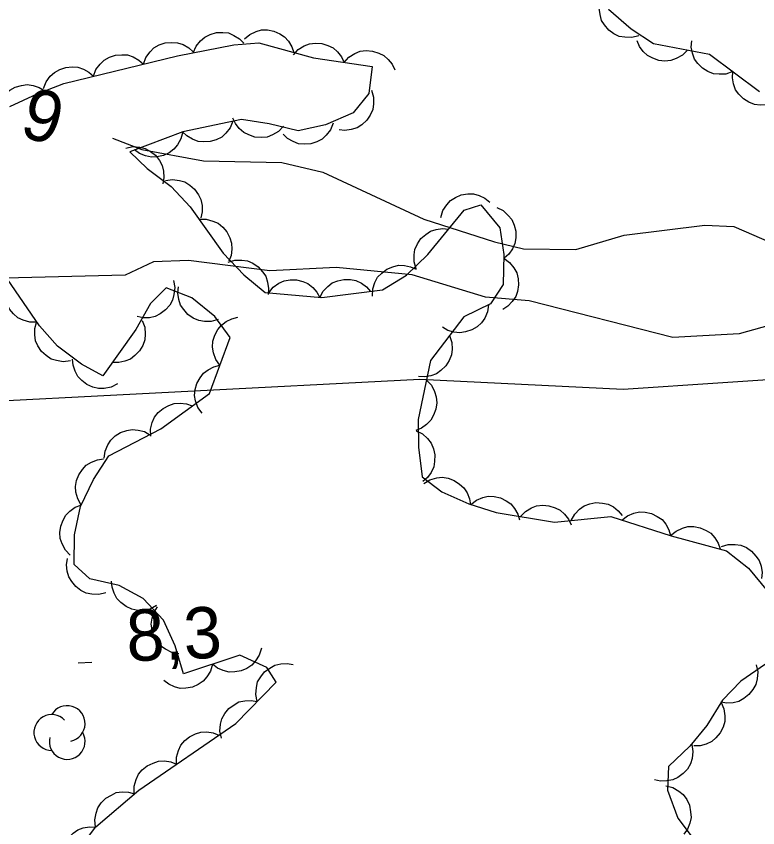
# Model space of a CAD drawing. Extents: x 336540 to 340074, y 5572036 to 5573747.
# Drawn here: x 337766.07 to 337809.42, y 5573446.71 to 5573494.15 of the extents above; entities that cross this region are included whole.
import ezdxf

# ---------------------------------------------------------------- set-up
doc = ezdxf.new("R2010")
doc.units = 0
for name, color, linetype in [('Niveau 2', 7, 'Continuous'), ('Niveau 3', 7, 'Continuous'), ('Niveau 44', 7, 'Continuous')]:
    doc.layers.add(name, color=color, linetype=linetype)

msp = doc.modelspace()

# ---------------------------------------------------------------- linework, layer by layer
at = {"layer": 'Niveau 2'}
for points in [[(337771.7, 5573487.02), (337773.42, 5573486.36), (337777.01, 5573485.7), (337781.59, 5573485.6), (337783.99, 5573485.03), (337789.89, 5573482.28), (337794.03, 5573480.96), (337795.73, 5573480.55), (337798.78, 5573480.52), (337801.61, 5573481.35), (337806.33, 5573481.94), (337808.02, 5573481.86), (337811.84, 5573480.2)], [(337812.18, 5573476.65), (337808.34, 5573475.58), (337804.46, 5573475.38), (337796.05, 5573477.51), (337793.5, 5573477.72), (337789.21, 5573479.03), (337784.77, 5573479.46), (337780.89, 5573479.26), (337776.13, 5573479.88), (337774.1, 5573479.79), (337772.44, 5573479.02), (337759.94, 5573478.7), (337755.69, 5573479), (337751.08, 5573479.78), (337750.03, 5573480.57), (337748.29, 5573481.33), (337738.87, 5573483.56), (337729.9, 5573483.43)], [(337732.03, 5573471.85), (337739.7, 5573473.93), (337743.59, 5573474.12), (337749.03, 5573473.41), (337755.55, 5573471.86), (337760.99, 5573471.46), (337789.67, 5573472.93), (337801.56, 5573472.36), (337813.2, 5573473.13), (337819.89, 5573471.44), (337832.69, 5573469.23), (337838.83, 5573468.35), (337847.86, 5573467.45), (337857.31, 5573467.94)]]:
    msp.add_lwpolyline(points, dxfattribs=at)
at = {"layer": 'Niveau 3'}
msp.add_line((337769.69, 5573456.36), (337770.49, 5573456.4), dxfattribs=at)
at = {"layer": 'Niveau 44'}
for points in [[(337802.47, 5573493.01), (337802.06, 5573492.91), (337801.66, 5573492.92), (337801.33, 5573492.97), (337801.01, 5573493.13), (337800.72, 5573493.34), (337800.47, 5573493.64), (337800.29, 5573493.91), (337800.2, 5573494.25), (337800.15, 5573494.62), (337800.2, 5573494.98)], [(337809.52, 5573489.74), (337806.61, 5573491.92), (337803.32, 5573492.54), (337802.02, 5573493.4), (337800.69, 5573494.55)], [(337779.41, 5573492.82), (337779.72, 5573493.09), (337780.1, 5573493.26), (337780.41, 5573493.35), (337780.76, 5573493.35), (337781.13, 5573493.28), (337781.48, 5573493.12), (337781.76, 5573492.95), (337781.99, 5573492.69), (337782.19, 5573492.37), (337782.3, 5573492.03)], [(337776.42, 5573492.02), (337776.59, 5573492.4), (337776.85, 5573492.71), (337777.1, 5573492.93), (337777.41, 5573493.08), (337777.77, 5573493.19), (337778.15, 5573493.19), (337778.48, 5573493.17), (337778.8, 5573493.03), (337779.12, 5573492.83), (337779.37, 5573492.58)], [(337765.7, 5573488.88), (337767.29, 5573489.61), (337768.85, 5573490.21), (337775.5, 5573491.84), (337778.8, 5573492.47), (337780.25, 5573492.59), (337783.45, 5573491.72), (337786.88, 5573491.21), (337786.69, 5573489.64), (337785.76, 5573488.51), (337784.15, 5573487.8), (337782.55, 5573487.45), (337780.85, 5573487.86), (337779.24, 5573488.12), (337775.81, 5573487.4), (337772.7, 5573486.23), (337773.72, 5573485.25), (337775.12, 5573484.19), (337776.24, 5573483.01), (337778.17, 5573480.3), (337779.37, 5573479.03), (337780.63, 5573478.01), (337783.93, 5573477.7), (337787.49, 5573478.16), (337788.88, 5573479.01), (337790.14, 5573480.23), (337792.26, 5573482.82), (337793.24, 5573483.13), (337794.34, 5573481.78), (337794.57, 5573480.23), (337794.54, 5573478.47), (337793.8, 5573477.34), (337792.24, 5573476.58), (337790.29, 5573474.02), (337789.56, 5573470.57), (337789.58, 5573468.96), (337789.81, 5573467.23), (337790.95, 5573466.36), (337792.54, 5573465.64), (337794.13, 5573465.14)], [(337773.5, 5573491.35), (337773.65, 5573491.74), (337773.89, 5573492.07), (337774.12, 5573492.3), (337774.43, 5573492.47), (337774.78, 5573492.59), (337775.16, 5573492.61), (337775.49, 5573492.6), (337775.82, 5573492.49), (337776.15, 5573492.31), (337776.41, 5573492.06)], [(337782.27, 5573491.89), (337782.56, 5573492.2), (337782.91, 5573492.41), (337783.21, 5573492.54), (337783.56, 5573492.58), (337783.93, 5573492.55), (337784.29, 5573492.44), (337784.59, 5573492.3), (337784.85, 5573492.07), (337785.08, 5573491.78), (337785.24, 5573491.45)], [(337805.32, 5573492.16), (337805.02, 5573491.87), (337804.66, 5573491.67), (337804.35, 5573491.56), (337804, 5573491.53), (337803.64, 5573491.57), (337803.28, 5573491.7), (337802.98, 5573491.85), (337802.73, 5573492.09), (337802.51, 5573492.39), (337802.37, 5573492.72)], [(337807.96, 5573490.91), (337807.56, 5573490.77), (337807.16, 5573490.76), (337806.83, 5573490.79), (337806.5, 5573490.92), (337806.19, 5573491.12), (337805.92, 5573491.39), (337805.72, 5573491.65), (337805.61, 5573491.99), (337805.54, 5573492.35), (337805.56, 5573492.71)], [(337770.59, 5573490.64), (337770.73, 5573491.03), (337770.98, 5573491.35), (337771.21, 5573491.59), (337771.52, 5573491.75), (337771.87, 5573491.87), (337772.25, 5573491.9), (337772.58, 5573491.89), (337772.91, 5573491.77), (337773.23, 5573491.59), (337773.5, 5573491.35)], [(337785.24, 5573491.45), (337785.52, 5573491.76), (337785.87, 5573491.97), (337786.18, 5573492.1), (337786.53, 5573492.14), (337786.9, 5573492.11), (337787.26, 5573491.99), (337787.56, 5573491.86), (337787.82, 5573491.63), (337788.05, 5573491.34), (337788.21, 5573491.01)], [(337767.67, 5573489.92), (337767.82, 5573490.31), (337768.06, 5573490.64), (337768.3, 5573490.87), (337768.61, 5573491.04), (337768.96, 5573491.16), (337769.34, 5573491.19), (337769.66, 5573491.18), (337770, 5573491.06), (337770.32, 5573490.88), (337770.59, 5573490.64)], [(337810.36, 5573489.11), (337809.96, 5573488.98), (337809.56, 5573488.96), (337809.23, 5573488.99), (337808.9, 5573489.12), (337808.59, 5573489.32), (337808.32, 5573489.6), (337808.13, 5573489.85), (337808.01, 5573490.19), (337807.94, 5573490.55), (337807.96, 5573490.91)], [(337764.98, 5573488.55), (337765.05, 5573488.96), (337765.23, 5573489.33), (337765.41, 5573489.6), (337765.69, 5573489.82), (337766.01, 5573490.01), (337766.38, 5573490.11), (337766.7, 5573490.16), (337767.05, 5573490.1), (337767.4, 5573489.99), (337767.71, 5573489.8)], [(337786.84, 5573489.82), (337786.96, 5573489.42), (337786.96, 5573489.02), (337786.91, 5573488.69), (337786.76, 5573488.37), (337786.56, 5573488.07), (337786.27, 5573487.81), (337786, 5573487.63), (337785.66, 5573487.52), (337785.29, 5573487.47), (337784.94, 5573487.51)], [(337778.73, 5573488.01), (337778.57, 5573487.63), (337778.32, 5573487.31), (337778.08, 5573487.08), (337777.76, 5573486.93), (337777.41, 5573486.82), (337777.02, 5573486.8), (337776.7, 5573486.83), (337776.37, 5573486.96), (337776.05, 5573487.15), (337775.79, 5573487.4)], [(337781.69, 5573487.72), (337781.4, 5573487.42), (337781.05, 5573487.22), (337780.74, 5573487.09), (337780.39, 5573487.06), (337780.02, 5573487.09), (337779.66, 5573487.21), (337779.37, 5573487.35), (337779.11, 5573487.58), (337778.88, 5573487.88), (337778.73, 5573488.2)], [(337784.6, 5573487.9), (337784.45, 5573487.51), (337784.19, 5573487.19), (337783.95, 5573486.96), (337783.64, 5573486.8), (337783.29, 5573486.69), (337782.91, 5573486.68), (337782.58, 5573486.69), (337782.25, 5573486.82), (337781.93, 5573487.01), (337781.67, 5573487.26)], [(337775.8, 5573487.39), (337775.7, 5573486.99), (337775.49, 5573486.64), (337775.29, 5573486.38), (337775, 5573486.17), (337774.67, 5573486.01), (337774.29, 5573485.94), (337773.97, 5573485.91), (337773.62, 5573485.99), (337773.28, 5573486.13), (337772.99, 5573486.34)], [(337772.48, 5573486.44), (337772.89, 5573486.53), (337773.29, 5573486.5), (337773.61, 5573486.42), (337773.92, 5573486.25), (337774.21, 5573486.02), (337774.44, 5573485.71), (337774.6, 5573485.43), (337774.68, 5573485.09), (337774.7, 5573484.72), (337774.64, 5573484.36)], [(337774.79, 5573484.54), (337775.2, 5573484.6), (337775.61, 5573484.55), (337775.93, 5573484.47), (337776.22, 5573484.28), (337776.5, 5573484.04), (337776.72, 5573483.72), (337776.87, 5573483.43), (337776.93, 5573483.08), (337776.93, 5573482.71), (337776.86, 5573482.36)], [(337790.89, 5573482.39), (337791.01, 5573482.79), (337791.24, 5573483.13), (337791.45, 5573483.38), (337791.75, 5573483.56), (337792.09, 5573483.71), (337792.47, 5573483.76), (337792.8, 5573483.77), (337793.14, 5573483.67), (337793.47, 5573483.52), (337793.75, 5573483.29)], [(337794.16, 5573482.97), (337794.54, 5573482.79), (337794.84, 5573482.51), (337795.05, 5573482.26), (337795.19, 5573481.94), (337795.28, 5573481.58), (337795.27, 5573481.2), (337795.23, 5573480.87), (337795.08, 5573480.55), (337794.87, 5573480.25), (337794.6, 5573480)], [(337776.76, 5573482.28), (337777.18, 5573482.29), (337777.57, 5573482.18), (337777.87, 5573482.05), (337778.14, 5573481.83), (337778.38, 5573481.55), (337778.55, 5573481.2), (337778.66, 5573480.89), (337778.67, 5573480.54), (337778.63, 5573480.17), (337778.5, 5573479.84)], [(337789.45, 5573479.39), (337789.33, 5573479.79), (337789.33, 5573480.2), (337789.38, 5573480.52), (337789.53, 5573480.84), (337789.73, 5573481.15), (337790.02, 5573481.4), (337790.29, 5573481.59), (337790.63, 5573481.69), (337790.99, 5573481.74), (337791.35, 5573481.71)], [(337794.57, 5573480), (337794.91, 5573479.76), (337795.16, 5573479.44), (337795.33, 5573479.16), (337795.41, 5573478.81), (337795.44, 5573478.45), (337795.37, 5573478.07), (337795.27, 5573477.76), (337795.07, 5573477.47), (337794.82, 5573477.2), (337794.51, 5573477)], [(337778.45, 5573479.77), (337778.85, 5573479.89), (337779.26, 5573479.89), (337779.59, 5573479.85), (337779.91, 5573479.71), (337780.21, 5573479.5), (337780.47, 5573479.21), (337780.66, 5573478.95), (337780.76, 5573478.61), (337780.82, 5573478.24), (337780.79, 5573477.88)], [(337786.89, 5573477.79), (337786.91, 5573478.21), (337787.04, 5573478.59), (337787.2, 5573478.89), (337787.44, 5573479.14), (337787.74, 5573479.36), (337788.09, 5573479.5), (337788.41, 5573479.59), (337788.76, 5573479.58), (337789.12, 5573479.51), (337789.45, 5573479.36)], [(337767.28, 5573476.27), (337766.86, 5573476.27), (337766.47, 5573476.38), (337766.17, 5573476.52), (337765.9, 5573476.75), (337765.67, 5573477.03), (337765.51, 5573477.38), (337765.4, 5573477.69), (337765.4, 5573478.04), (337765.45, 5573478.41), (337765.58, 5573478.74)], [(337769.69, 5573445.41), (337770.73, 5573446.77), (337773.24, 5573448.92), (337778.9, 5573452.81), (337781.26, 5573455.23), (337780.72, 5573456.08), (337779.14, 5573456.8), (337775.85, 5573455.71), (337775.36, 5573457.35), (337774.68, 5573458.84), (337773.49, 5573460.12), (337772.09, 5573460.88), (337770.38, 5573461.27), (337769.45, 5573462.1), (337769.48, 5573463.84), (337769.83, 5573465.5), (337770.59, 5573467.08), (337771.48, 5573468.45), (337774.52, 5573470.03), (337777.36, 5573472.1), (337778.58, 5573475.37), (337777.68, 5573476.59), (337776.33, 5573477.69), (337774.84, 5573478.28), (337773.91, 5573477.36), (337773.06, 5573475.83), (337771.14, 5573473.13), (337769.89, 5573473.82), (337768.48, 5573474.86), (337767.43, 5573476.05), (337765.55, 5573478.79)], [(337775.26, 5573478.7), (337775.34, 5573478.29), (337775.29, 5573477.88), (337775.21, 5573477.56), (337775.04, 5573477.26), (337774.8, 5573476.98), (337774.48, 5573476.76), (337774.2, 5573476.6), (337773.85, 5573476.53), (337773.48, 5573476.52), (337773.13, 5573476.59)], [(337780.83, 5573477.99), (337781.09, 5573478.31), (337781.43, 5573478.54), (337781.73, 5573478.68), (337782.08, 5573478.74), (337782.45, 5573478.74), (337782.82, 5573478.64), (337783.12, 5573478.52), (337783.4, 5573478.3), (337783.64, 5573478.03), (337783.82, 5573477.71)], [(337783.82, 5573477.69), (337784, 5573478.06), (337784.28, 5573478.35), (337784.54, 5573478.56), (337784.87, 5573478.69), (337785.23, 5573478.77), (337785.61, 5573478.76), (337785.93, 5573478.71), (337786.25, 5573478.55), (337786.55, 5573478.34), (337786.79, 5573478.07)], [(337777.87, 5573476.43), (337777.47, 5573476.31), (337777.07, 5573476.31), (337776.74, 5573476.36), (337776.42, 5573476.5), (337776.11, 5573476.71), (337775.86, 5573477), (337775.67, 5573477.27), (337775.57, 5573477.6), (337775.52, 5573477.97), (337775.55, 5573478.33)], [(337793.69, 5573477.29), (337793.63, 5573476.87), (337793.46, 5573476.51), (337793.28, 5573476.23), (337793.02, 5573476), (337792.7, 5573475.81), (337792.33, 5573475.7), (337792.01, 5573475.64), (337791.66, 5573475.69), (337791.31, 5573475.79), (337791, 5573475.97)], [(337769.24, 5573474), (337768.82, 5573473.95), (337768.42, 5573474.02), (337768.11, 5573474.11), (337767.81, 5573474.31), (337767.55, 5573474.56), (337767.34, 5573474.89), (337767.2, 5573475.18), (337767.15, 5573475.53), (337767.16, 5573475.9), (337767.25, 5573476.25)], [(337773.44, 5573476.36), (337773.58, 5573475.97), (337773.61, 5573475.56), (337773.59, 5573475.23), (337773.46, 5573474.91), (337773.28, 5573474.59), (337773, 5573474.32), (337772.75, 5573474.11), (337772.42, 5573473.98), (337772.06, 5573473.91), (337771.7, 5573473.92)], [(337777.97, 5573473.75), (337777.73, 5573474.09), (337777.6, 5573474.47), (337777.54, 5573474.8), (337777.57, 5573475.15), (337777.67, 5573475.5), (337777.86, 5573475.83), (337778.06, 5573476.1), (337778.34, 5573476.3), (337778.67, 5573476.47), (337779.02, 5573476.56)], [(337791.4, 5573475.48), (337791.54, 5573475.08), (337791.55, 5573474.68), (337791.51, 5573474.35), (337791.38, 5573474.02), (337791.18, 5573473.71), (337790.9, 5573473.45), (337790.64, 5573473.25), (337790.31, 5573473.14), (337789.94, 5573473.07), (337789.58, 5573473.09)], [(337771.98, 5573472.66), (337771.61, 5573472.47), (337771.21, 5573472.4), (337770.88, 5573472.39), (337770.54, 5573472.47), (337770.2, 5573472.62), (337769.9, 5573472.86), (337769.67, 5573473.09), (337769.51, 5573473.4), (337769.39, 5573473.75), (337769.36, 5573474.11)], [(337776.93, 5573470.94), (337776.68, 5573471.28), (337776.55, 5573471.66), (337776.49, 5573471.99), (337776.53, 5573472.34), (337776.62, 5573472.69), (337776.82, 5573473.02), (337777.01, 5573473.29), (337777.29, 5573473.49), (337777.62, 5573473.66), (337777.97, 5573473.75)], [(337790.05, 5573472.88), (337790.34, 5573472.58), (337790.52, 5573472.22), (337790.63, 5573471.91), (337790.65, 5573471.55), (337790.61, 5573471.19), (337790.47, 5573470.83), (337790.31, 5573470.54), (337790.06, 5573470.29), (337789.76, 5573470.08), (337789.43, 5573469.94)], [(337773.93, 5573469.6), (337773.92, 5573470.02), (337774.02, 5573470.41), (337774.15, 5573470.72), (337774.37, 5573470.99), (337774.65, 5573471.23), (337774.99, 5573471.4), (337775.3, 5573471.52), (337775.65, 5573471.53), (337776.02, 5573471.49), (337776.36, 5573471.37)], [(337771.21, 5573468.31), (337771.26, 5573468.73), (337771.42, 5573469.1), (337771.59, 5573469.38), (337771.85, 5573469.62), (337772.16, 5573469.82), (337772.53, 5573469.93), (337772.85, 5573470), (337773.2, 5573469.96), (337773.56, 5573469.87), (337773.87, 5573469.69)], [(337789.45, 5573469.92), (337789.83, 5573469.74), (337790.12, 5573469.46), (337790.33, 5573469.2), (337790.46, 5573468.87), (337790.54, 5573468.51), (337790.53, 5573468.13), (337790.48, 5573467.81), (337790.33, 5573467.49), (337790.12, 5573467.19), (337789.85, 5573466.95)], [(337769.87, 5573465.58), (337769.66, 5573465.94), (337769.56, 5573466.33), (337769.53, 5573466.66), (337769.6, 5573467.01), (337769.73, 5573467.35), (337769.95, 5573467.66), (337770.16, 5573467.91), (337770.47, 5573468.09), (337770.81, 5573468.23), (337771.17, 5573468.28)], [(337789.9, 5573466.83), (337790.26, 5573467.05), (337790.65, 5573467.16), (337790.98, 5573467.2), (337791.33, 5573467.14), (337791.67, 5573467.02), (337791.99, 5573466.8), (337792.24, 5573466.59), (337792.43, 5573466.29), (337792.57, 5573465.95), (337792.63, 5573465.6)], [(337792.64, 5573465.61), (337792.97, 5573465.87), (337793.34, 5573466.02), (337793.67, 5573466.1), (337794.02, 5573466.08), (337794.38, 5573466), (337794.72, 5573465.83), (337794.99, 5573465.65), (337795.21, 5573465.38), (337795.4, 5573465.05), (337795.5, 5573464.71)], [(337798.52, 5573464.68), (337798.72, 5573465.04), (337799.01, 5573465.33), (337799.27, 5573465.53), (337799.6, 5573465.65), (337799.96, 5573465.72), (337800.35, 5573465.69), (337800.67, 5573465.63), (337800.98, 5573465.47), (337801.27, 5573465.24), (337801.5, 5573464.97)], [(337769.23, 5573462.65), (337768.94, 5573462.95), (337768.75, 5573463.31), (337768.64, 5573463.62), (337768.62, 5573463.97), (337768.67, 5573464.34), (337768.81, 5573464.7), (337768.96, 5573464.98), (337769.21, 5573465.23), (337769.51, 5573465.45), (337769.85, 5573465.58)], [(337795.55, 5573464.91), (337795.84, 5573465.21), (337796.19, 5573465.41), (337796.49, 5573465.53), (337796.85, 5573465.57), (337797.21, 5573465.54), (337797.58, 5573465.42), (337797.87, 5573465.28), (337798.13, 5573465.04), (337798.36, 5573464.75), (337798.51, 5573464.42)], [(337794.13, 5573465.14), (337797.53, 5573464.58), (337800.83, 5573464.9), (337804.36, 5573463.78), (337807.6, 5573462.91), (337808.88, 5573461.89), (337810, 5573460.54), (337810.56, 5573459.09), (337810.87, 5573457.38), (337809.88, 5573456.28), (337808.43, 5573455.29), (337807.37, 5573454.18), (337806.44, 5573452.69), (337805.46, 5573451.49), (337804.2, 5573450.29), (337804.14, 5573448.92), (337804.75, 5573447.28), (337805.71, 5573446.01)], [(337801.47, 5573464.7), (337801.8, 5573464.95), (337802.18, 5573465.1), (337802.5, 5573465.18), (337802.85, 5573465.16), (337803.21, 5573465.08), (337803.55, 5573464.91), (337803.83, 5573464.73), (337804.05, 5573464.46), (337804.23, 5573464.13), (337804.33, 5573463.79)], [(337804.33, 5573463.79), (337804.65, 5573464.06), (337805.02, 5573464.23), (337805.34, 5573464.32), (337805.69, 5573464.32), (337806.05, 5573464.25), (337806.4, 5573464.09), (337806.68, 5573463.93), (337806.92, 5573463.66), (337807.11, 5573463.35), (337807.23, 5573463.01)], [(337807.3, 5573463.15), (337807.7, 5573463.27), (337808.11, 5573463.28), (337808.43, 5573463.23), (337808.76, 5573463.09), (337809.06, 5573462.89), (337809.32, 5573462.6), (337809.51, 5573462.34), (337809.62, 5573462), (337809.68, 5573461.64), (337809.65, 5573461.28)], [(337771.3, 5573460.45), (337770.89, 5573460.35), (337770.49, 5573460.37), (337770.16, 5573460.43), (337769.85, 5573460.59), (337769.55, 5573460.81), (337769.31, 5573461.11), (337769.14, 5573461.38), (337769.05, 5573461.72), (337769.01, 5573462.09), (337769.06, 5573462.45)], [(337774.27, 5573459.7), (337773.9, 5573459.5), (337773.5, 5573459.43), (337773.17, 5573459.41), (337772.83, 5573459.5), (337772.49, 5573459.64), (337772.19, 5573459.88), (337771.95, 5573460.11), (337771.79, 5573460.42), (337771.67, 5573460.77), (337771.63, 5573461.13)], [(337775.57, 5573456.89), (337775.16, 5573456.96), (337774.79, 5573457.15), (337774.52, 5573457.33), (337774.3, 5573457.6), (337774.11, 5573457.92), (337774.01, 5573458.29), (337773.96, 5573458.62), (337774.02, 5573458.96), (337774.13, 5573459.32), (337774.32, 5573459.62)], [(337780.4, 5573457.22), (337780.28, 5573456.81), (337780.06, 5573456.47), (337779.85, 5573456.22), (337779.55, 5573456.03), (337779.22, 5573455.88), (337778.84, 5573455.82), (337778.51, 5573455.81), (337778.17, 5573455.9), (337777.83, 5573456.05), (337777.55, 5573456.27)], [(337777.55, 5573456.27), (337777.43, 5573455.87), (337777.22, 5573455.53), (337777, 5573455.28), (337776.71, 5573455.08), (337776.37, 5573454.94), (337775.99, 5573454.88), (337775.66, 5573454.86), (337775.32, 5573454.96), (337774.99, 5573455.11), (337774.7, 5573455.33)], [(337780.16, 5573454.1), (337780.07, 5573454.51), (337780.11, 5573454.91), (337780.18, 5573455.24), (337780.36, 5573455.54), (337780.59, 5573455.83), (337780.9, 5573456.05), (337781.18, 5573456.22), (337781.53, 5573456.29), (337781.9, 5573456.31), (337782.25, 5573456.25)], [(337809.33, 5573456.23), (337809.42, 5573455.82), (337809.38, 5573455.42), (337809.31, 5573455.09), (337809.14, 5573454.79), (337808.91, 5573454.5), (337808.61, 5573454.27), (337808.32, 5573454.1), (337807.98, 5573454.02), (337807.61, 5573454), (337807.26, 5573454.06)], [(337778.06, 5573451.95), (337777.98, 5573452.36), (337778.02, 5573452.77), (337778.09, 5573453.09), (337778.26, 5573453.39), (337778.5, 5573453.68), (337778.81, 5573453.91), (337779.09, 5573454.07), (337779.43, 5573454.14), (337779.8, 5573454.16), (337780.16, 5573454.1)], [(337807.28, 5573454.04), (337807.45, 5573453.66), (337807.5, 5573453.26), (337807.5, 5573452.92), (337807.4, 5573452.59), (337807.23, 5573452.26), (337806.97, 5573451.97), (337806.73, 5573451.75), (337806.41, 5573451.61), (337806.05, 5573451.51), (337805.69, 5573451.5)], [(337775.44, 5573450.43), (337775.44, 5573450.85), (337775.55, 5573451.24), (337775.69, 5573451.54), (337775.92, 5573451.81), (337776.2, 5573452.04), (337776.55, 5573452.2), (337776.86, 5573452.31), (337777.21, 5573452.32), (337777.58, 5573452.26), (337777.91, 5573452.13)], [(337805.56, 5573451.59), (337805.63, 5573451.18), (337805.58, 5573450.77), (337805.49, 5573450.45), (337805.31, 5573450.15), (337805.07, 5573449.88), (337804.75, 5573449.66), (337804.46, 5573449.51), (337804.11, 5573449.45), (337803.74, 5573449.44), (337803.39, 5573449.52)], [(337772.97, 5573448.73), (337772.96, 5573449.15), (337773.08, 5573449.54), (337773.21, 5573449.84), (337773.44, 5573450.11), (337773.73, 5573450.34), (337774.08, 5573450.5), (337774.39, 5573450.61), (337774.74, 5573450.62), (337775.1, 5573450.56), (337775.44, 5573450.43)], [(337804.05, 5573449.16), (337804.46, 5573449.06), (337804.81, 5573448.85), (337805.07, 5573448.65), (337805.27, 5573448.36), (337805.43, 5573448.03), (337805.5, 5573447.65), (337805.53, 5573447.32), (337805.45, 5573446.98), (337805.31, 5573446.64), (337805.1, 5573446.35)], [(337770.71, 5573446.75), (337770.66, 5573447.17), (337770.74, 5573447.57), (337770.84, 5573447.88), (337771.04, 5573448.17), (337771.3, 5573448.44), (337771.63, 5573448.63), (337771.92, 5573448.77), (337772.27, 5573448.81), (337772.64, 5573448.8), (337772.99, 5573448.7)], [(337768.89, 5573444.37), (337768.76, 5573444.76), (337768.75, 5573445.17), (337768.78, 5573445.5), (337768.92, 5573445.82), (337769.12, 5573446.13), (337769.4, 5573446.39), (337769.66, 5573446.59), (337769.99, 5573446.71), (337770.35, 5573446.77), (337770.71, 5573446.75)]]:
    msp.add_lwpolyline(points, dxfattribs=at)
for centre, start, end in [((337769.047, 5573452.807), 282.2692, 149.7263), ((337768.147, 5573452.284), 44.1154, 269.804), ((337769.047, 5573451.761), 166.9369, 29.6212)]:
    msp.add_arc(centre, 1.046, start, end, dxfattribs=at)

# ---------------------------------------------------------------- texts
at = {"layer": 'Niveau 2'}
msp.add_text('9', height=3, rotation=344.8642, dxfattribs=at).set_placement((337766.17, 5573487.16))
at = {"layer": 'Niveau 3'}
msp.add_text('8,3    ', height=2.9999, rotation=2.2763, dxfattribs=at).set_placement((337772.56, 5573456.44))

doc.saveas('drawing.dxf')
